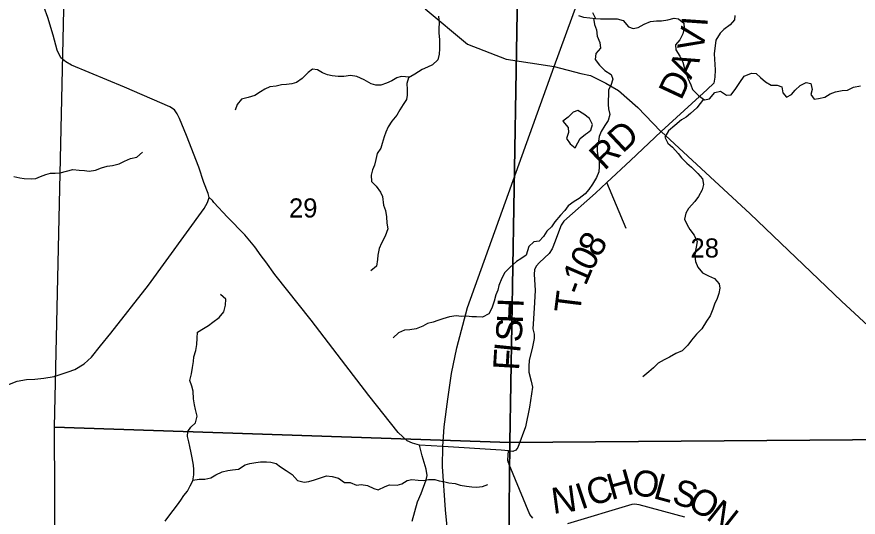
# Model space of a CAD drawing. Extents: x 2043100 to 2470832, y 443715 to 810583.
# Drawn here: x 2231654 to 2241363, y 675442 to 681219 of the extents above; entities that cross this region are included whole.
import ezdxf

# ---------------------------------------------------------------- set-up
doc = ezdxf.new("R2010")
doc.units = 0
for name, color, linetype in [('GM_X_County_Road', 7, 'Continuous'), ('GM_X_County_Road_Text', 7, 'Continuous'), ('GM_X_Interstate_Route', 7, 'Continuous'), ('GM_X_Minor_Lake', 7, 'Continuous'), ('GM_X_Minor_River', 7, 'Continuous'), ('GM_X_Section', 7, 'Continuous'), ('GM_X_Section_Text', 7, 'Continuous'), ('GM_X_State_Route', 7, 'Continuous'), ('GM_X_Township_Road', 7, 'Continuous'), ('GM_X_Township_Road_Text', 7, 'Continuous')]:
    doc.layers.add(name, color=color, linetype=linetype)

msp = doc.modelspace()

# ---------------------------------------------------------------- linework, layer by layer
at = {"layer": 'GM_X_County_Road'}
for points in [[(2237334.3, 676051.8), (2237334, 676052.3), (2237323.5, 676076.8), (2237319.3, 676102.8), (2237326.5, 676209), (2237242.5, 676216.3), (2236570.6, 676258.3), (2236302.6, 676275), (2236218.4, 676296.4), (2236158.3, 676323.9), (2236055.7, 676419.3), (2235716.8, 676847.1), (2235400.1, 677257.2), (2235049, 677717), (2234633.5, 678244.4), (2234526.5, 678389.7), (2234472.1, 678461.4), (2234399.4, 678562.9), (2234286.5, 678700.2), (2234085.1, 678906.9), (2233928, 679075.8), (2233911.9, 679097.7), (2233875.6, 679133.5), (2233863.3, 679179.4), (2233812.4, 679307.2), (2233755.2, 679485), (2233612.7, 679848.3), (2233533.4, 680045.9), (2233505, 680099.7), (2233472.7, 680145.5), (2233420.5, 680181.2), (2232895.2, 680405.3), (2232285.7, 680660.7), (2232219.4, 680698.3), (2232161.1, 680745.9), (2232118.5, 680835.6), (2232075.3, 681007.5), (2232013.9, 681213.3), (2231928.4, 681444.9)], [(2239938, 681236.2), (2239937.3, 681186.3), (2239884.4, 681125.3), (2239811.3, 681073.9), (2239770.1, 681029.1), (2239721.4, 680950.1), (2239702.1, 680793.5), (2239713.4, 680605.5), (2239708.8, 680521.3), (2239696, 680453), (2239621.3, 680379.5), (2239090.5, 679894.1)], [(2236214.8, 675397.2), (2236277.2, 675620), (2236318.5, 675716.4), (2236379.3, 675873.1), (2236389, 675923.3), (2236378.5, 675995.3), (2236333.4, 676151.1), (2236302.6, 676275)], [(2237607.4, 675430.2), (2237575.6, 675474), (2237334.3, 676051.8)], [(2239361, 675440), (2238836.2, 675586), (2238782.2, 675593.6), (2238750.2, 675589.4), (2238008.2, 675363.3)]]:
    msp.add_lwpolyline(points, dxfattribs=at)
at = {"layer": 'GM_X_Interstate_Route'}
for points in [[(2237853.4, 680646.6), (2237853.4, 680646.6), (2239210.5, 684354.4), (2239740.6, 685849.5), (2239807, 686036.8), (2239900.8, 686308.4), (2239978.1, 686615.9), (2240049.8, 687033.4), (2240096, 687420.4), (2240111.2, 688007.2), (2240143.4, 688932.6), (2240159.4, 689467.4), (2240205, 690022.6), (2240236.1, 690485.5), (2240298.1, 690880.8), (2240441.3, 691587.6), (2240552.3, 692108)], [(2236776, 673758.8), (2236599.3, 675527.4), (2236568.2, 676028.8), (2236570.6, 676258.3), (2236586.9, 676485.5), (2236626.7, 676806.3), (2236668.8, 677102.2), (2236731.8, 677397.3), (2236853, 677861.2), (2237853.4, 680646.6)]]:
    msp.add_lwpolyline(points, dxfattribs=at)
at = {"layer": 'GM_X_Minor_Lake'}
for points in [[(2238239, 679881.7), (2238277.6, 679910.6), (2238297.4, 679976.7), (2238261.2, 680044.6), (2238197.1, 680096.4), (2238127, 680138.2), (2238073.1, 680120), (2238017.2, 680061.8), (2237955.4, 680013.5)], [(2237955.4, 680013.5), (2238017.6, 679939.7), (2238021.8, 679883.7), (2237996, 679813.5), (2238038.2, 679751.6), (2238096.3, 679707.8), (2238128.1, 679764), (2238155.9, 679816.1), (2238215.8, 679864.3), (2238239, 679881.7)]]:
    msp.add_lwpolyline(points, dxfattribs=at)
at = {"layer": 'GM_X_Minor_River'}
for points in [[(2238297.6, 681269.6), (2238331.8, 681199.7)], [(2236518.4, 681225.4), (2236526.7, 681147.4), (2236522.8, 681087.4), (2236525, 681029.3), (2236533.2, 680959.3), (2236533.4, 680899.3), (2236531.5, 680849.2), (2236529.7, 680787.2), (2236511.9, 680723.1), (2236450.1, 680664.8), (2236392.2, 680636.6), (2236330.3, 680610.4), (2236248.5, 680558), (2236174.7, 680513.8), (2236154.9, 680447.6), (2236157.1, 680379.6), (2236159.3, 680315.5), (2236151.4, 680265.5), (2236111.6, 680207.3), (2236073.8, 680145.1), (2236040, 680085), (2235980.2, 680014.7), (2235938.4, 679950.5), (2235912.6, 679886.4), (2235894.8, 679834.3), (2235869, 679756.1), (2235855.2, 679704), (2235813.4, 679641.9), (2235795.6, 679571.7), (2235779.8, 679505.6), (2235760, 679453.5), (2235742.2, 679391.4), (2235748.4, 679319.4), (2235800.5, 679265.5), (2235850.7, 679195.7), (2235872.8, 679143.7), (2235885.1, 679043.7), (2235909.3, 678981.7), (2235921.5, 678911.7), (2235925.7, 678835.7), (2235933.9, 678771.7), (2235904.2, 678687.5), (2235862.4, 678607.3), (2235834.6, 678545.1), (2235818.9, 678469), (2235815, 678417), (2235803.2, 678340.9), (2235739.4, 678286.6)], [(2238307.8, 681202.5), (2238320, 681129.6), (2238342.1, 681069.6), (2238350.4, 680995.6), (2238382.6, 680921.7), (2238388.8, 680855.6), (2238337, 680795.4), (2238329.1, 680727.3), (2238379.3, 680659.5), (2238441.5, 680599.6), (2238513.6, 680553.8), (2238531.7, 680497.9), (2238508, 680427.7), (2238482.1, 680375.6), (2238480.3, 680315.6), (2238478.5, 680257.5), (2238476.6, 680205.5), (2238482.8, 680155.5), (2238499, 680091.5), (2238477.2, 680021.3), (2238441.4, 679965.2), (2238397.6, 679897), (2238375.8, 679836.9), (2238367.9, 679784.8), (2238352.1, 679718.7), (2238350.3, 679666.7), (2238360.4, 679614.7), (2238372.6, 679556.7), (2238374.8, 679488.6), (2238369, 679430.5), (2238345.2, 679362.4), (2238297.4, 679286.2), (2238255.6, 679226), (2238211.8, 679175.8), (2238144, 679121.5), (2238084.1, 679085.3), (2238018.3, 679035.1), (2237976.4, 678984.9), (2237926.6, 678930.7), (2237860.9, 678852.4), (2237825.1, 678796.2), (2237769.2, 678744), (2237733.4, 678681.8), (2237681.6, 678629.6), (2237619.7, 678619.4), (2237563.8, 678569.2), (2237546, 678519), (2237530.2, 678467), (2237470.3, 678426.7), (2237418.4, 678392.5), (2237342.7, 678324.2), (2237286.8, 678266), (2237251.1, 678199.8), (2237217.3, 678117.6), (2237203.5, 678061.5), (2237183.6, 678009.4), (2237163.9, 677935.3), (2237136.1, 677855.2), (2237100.3, 677791), (2237028.5, 677750.7), (2236958.5, 677754.5), (2236906.5, 677754.3), (2236842.5, 677764.1), (2236786.6, 677759.9), (2236722.6, 677765.7), (2236646.6, 677755.4), (2236568.7, 677731.1), (2236510.8, 677712.9), (2236458.9, 677694.7), (2236395, 677676.4), (2236339.1, 677648.2), (2236261.2, 677617.9), (2236191.3, 677605.7), (2236127.3, 677601.5), (2236057.4, 677571.2), (2235995.6, 677512.9)], [(2238135.7, 681233), (2238191.8, 681217.2), (2238265.8, 681207.5), (2238331.8, 681199.7)], [(2238331.8, 681199.7), (2238389.7, 681195.9), (2238527.7, 681196.3), (2238581.7, 681194.5), (2238651.7, 681176.8), (2238711.9, 681104.9), (2238767.9, 681085.1), (2238823.9, 681097.3), (2238891.7, 681133.5), (2238965.6, 681165.8), (2239035.5, 681172.1), (2239093.5, 681172.3), (2239165.5, 681184.5), (2239239.4, 681202.8), (2239291.4, 681197), (2239351.5, 681147.1), (2239355.7, 681089.1), (2239337.9, 681023), (2239304.1, 680954.8)], [(2239304.1, 680954.8), (2239254.3, 680894.6), (2239258.5, 680838.6), (2239304.6, 680764.7), (2239338.8, 680694.8), (2239355, 680638.8), (2239375.2, 680576.8), (2239397.4, 680512.8), (2239431.6, 680432.9), (2239449.7, 680380.9), (2239521.9, 680309.1), (2239588, 680261.3), (2239648, 680271.5), (2239707.7, 680343.8), (2239775.7, 680360), (2239841.8, 680314.2), (2239897.7, 680320.4), (2239951.5, 680392.7), (2239999.3, 680462.9), (2240049, 680535.1), (2240132.9, 680567.4), (2240184.9, 680565.6), (2240237, 680519.7), (2240293.1, 680467.9), (2240359.2, 680432.1), (2240429.2, 680430.3), (2240481.2, 680412.5), (2240493.4, 680342.5), (2240535.5, 680290.6), (2240593.4, 680322.8), (2240635.3, 680373), (2240695.1, 680427.2), (2240761, 680461.5), (2240815, 680449.7), (2240831.2, 680379.7), (2240817.3, 680321.6), (2240853.5, 680269.7), (2240905.4, 680277.8), (2240977.4, 680290.1), (2241039.2, 680328.3), (2241103.1, 680354.6), (2241179.1, 680368.8), (2241239, 680373), (2241308.9, 680405.3), (2241390.8, 680421.6)], [(2236190.2, 680523.1), (2236090.7, 680529.5), (2236038.7, 680513.3), (2235980.8, 680479), (2235921, 680452.8), (2235853.1, 680430.6), (2235797.1, 680428.4), (2235743, 680446.2), (2235662.9, 680491.9), (2235576.9, 680531.7), (2235504.9, 680541.4), (2235426.9, 680529.2), (2235361, 680530.9), (2235293, 680536.7), (2235241, 680548.5), (2235182.9, 680572.3), (2235122.8, 680606.1), (2235066.8, 680613.9), (2235015, 680575.7), (2234947.2, 680505.4), (2234881.4, 680461.2), (2234829.4, 680447), (2234765.5, 680438.8), (2234707.5, 680434.5), (2234645.6, 680418.3), (2234575.6, 680412.1), (2234517.7, 680385.8), (2234465.9, 680351.7), (2234402, 680309.4), (2234324.1, 680289.1), (2234248.2, 680268.8), (2234196.4, 680208.6), (2234174.6, 680142.5)], [(2239579, 680267.8), (2239502.3, 680167), (2239428.5, 680102.7), (2239376.7, 680060.5), (2239322.8, 680030.2), (2239247, 679963.9), (2239175.2, 679901.7), (2239133.5, 679831.5), (2239167.7, 679759.5), (2239221.8, 679715.7), (2239284, 679641.8), (2239326.1, 679589.9), (2239386.3, 679530.1), (2239440.4, 679484.3), (2239512.6, 679410.5), (2239566.7, 679348.6), (2239578.9, 679284.6), (2239561.1, 679222.5), (2239519.3, 679144.3), (2239479.5, 679088.1), (2239403.8, 679007.8), (2239376, 678953.7), (2239358.2, 678881.5), (2239388.4, 678817.6), (2239420.5, 678763.7), (2239470.7, 678699.8), (2239504.9, 678625.9), (2239495.1, 678557.8), (2239483.2, 678505.7), (2239479.4, 678451.7), (2239485.6, 678395.7), (2239513.7, 678329.7), (2239565.9, 678261.8), (2239634, 678228), (2239704.1, 678196.2), (2239760.2, 678136.4), (2239766.4, 678086.4), (2239756.5, 678024.3), (2239736.7, 677968.2), (2239704.9, 677900), (2239685.1, 677843.9), (2239655.4, 677765.8), (2239613.6, 677703.6), (2239557.8, 677617.3), (2239496.1, 677553.1), (2239438.3, 677486.8), (2239396.5, 677428.7), (2239332.7, 677362.4), (2239260.8, 677330.1), (2239185, 677287.8), (2239125.1, 677257.6), (2239055.2, 677221.3), (2238999.4, 677167.1), (2238945.6, 677118.9), (2238879.8, 677060.6)], [(2231820, 679349.4), (2231872, 679351.6), (2231925.9, 679373.8), (2231987.8, 679400.1), (2232041.7, 679412.3), (2232097.7, 679414.5), (2232155.7, 679416.7), (2232299.5, 679457.2), (2232375.5, 679447.5), (2232435.4, 679445.7), (2232487.4, 679437.9), (2232563.4, 679450.2), (2232633.3, 679476.5), (2232697.2, 679494.7), (2232757.1, 679502.9), (2232835, 679523.2), (2232894.9, 679553.5), (2232966.8, 679583.7), (2233038.7, 679600), (2233104.5, 679658.3)], [(2231618, 679374.8), (2231690, 679361), (2231740, 679351.2), (2231820, 679349.4)], [(2233735.3, 676606.3), (2233717, 676686.3), (2233702.9, 676738.3), (2233694.7, 676808.3), (2233688.4, 676898.3), (2233672.3, 676954.3), (2233650.1, 677020.3), (2233669.9, 677096.4), (2233679.6, 677168.5), (2233691.4, 677240.6), (2233697.3, 677294.7), (2233719, 677366.8), (2233730.8, 677436.9), (2233736.6, 677508.9), (2233738.4, 677579), (2233810.2, 677619.3), (2233866.1, 677655.5), (2233918, 677693.7), (2233989.8, 677746), (2234041.6, 677814.3), (2234063.3, 677888.4), (2234065.1, 677960.5), (2234003, 678014.3)], [(2233365, 675396), (2233406.8, 675452.2), (2233456.6, 675518.4), (2233508.4, 675582.7), (2233548.2, 675636.9), (2233582.1, 675691), (2233623.9, 675741.2), (2233653.7, 675803.4), (2233685.5, 675859.5), (2233697.3, 675931.6), (2233697.1, 675991.7), (2233693, 676043.7), (2233678.7, 676127.7), (2233664.5, 676185.7), (2233650.3, 676257.7), (2233640.2, 676311.7), (2233622, 676371.7), (2233625.8, 676429.8), (2233661.7, 676479.9), (2233715.5, 676532.1), (2233735.3, 676606.3)], [(2233687.1, 675868.9), (2233757.4, 675881.8), (2233823.4, 675882), (2233891.3, 675896.3), (2233951.2, 675932.5), (2234023.1, 675964.8), (2234091, 675981.1), (2234142.9, 675987.2), (2234212.9, 675995.5), (2234288.7, 676047.8), (2234344.6, 676062), (2234410.6, 676074.3), (2234466.5, 676082.5), (2234534.5, 676080.7), (2234586.5, 676076.9), (2234646.5, 676063.1), (2234696.6, 676023.2), (2234762.7, 675981.4), (2234830.8, 675935.7), (2234893, 675865.8), (2234971, 675844.1), (2235024.9, 675854.3), (2235088.9, 675872.5), (2235158.8, 675894.8), (2235226.7, 675919), (2235294.7, 675911.3), (2235364.7, 675893.5), (2235436.8, 675841.7), (2235502.8, 675843.9), (2235572.8, 675812.2), (2235626.8, 675818.4), (2235702.8, 675806.6), (2235774.9, 675772.9), (2235824.9, 675757), (2235904.7, 675795.3), (2235956.7, 675815.5), (2236044.6, 675809.8), (2236098.6, 675828), (2236158.4, 675866.3), (2236212.4, 675878.5), (2236284.4, 675868.7), (2236350.3, 675866.9), (2236406.3, 675875.1), (2236476.3, 675875.4), (2236526.3, 675861.6), (2236578.3, 675853.7), (2236640.3, 675837.9), (2236712.3, 675830.2), (2236770.3, 675812.4), (2236842.3, 675800.6), (2236904.3, 675790.8), (2236958.3, 675787), (2237028.3, 675795.3), (2237090.2, 675817.5)]]:
    msp.add_lwpolyline(points, dxfattribs=at)
at = {"layer": 'GM_X_Section'}
for points in [[(2232209.4, 681824.4), (2237434.5, 681728.7), (2237342.8, 676305.5), (2232088.9, 676483)], [(2237434.5, 681728.7), (2242879.6, 681645.2), (2242780.6, 676346), (2237342.8, 676305.5)], [(2237342.8, 676305.5), (2237290.7, 670914.8), (2232335.3, 671053.3), (2232115.2, 671055.1), (2232088.9, 676483)], [(2242780.6, 676346), (2242814.2, 670794.1), (2237638.9, 670912.4), (2237290.7, 670914.8), (2237342.8, 676305.5)]]:
    msp.add_lwpolyline(points, close=True, dxfattribs=at)
at = {"layer": 'GM_X_State_Route'}
msp.add_lwpolyline([(2236365.7, 681310.2), (2236856.7, 680902.5), (2237299.5, 680732.2), (2237853.4, 680646.6), (2238162.3, 680565.5), (2238275.4, 680542.5), (2238452.2, 680452.6), (2238596.6, 680369.6), (2238819.7, 680174.2), (2239083.2, 679900.9), (2239090.5, 679894.1), (2240118.5, 678943.7), (2241172.1, 677936.4), (2242239.7, 676947.3)], dxfattribs=at)
at = {"layer": 'GM_X_Township_Road'}
for points in [[(2239090.5, 679894.1), (2238735.6, 679560.5), (2238464, 679307.3), (2238330.1, 679184.7), (2237967.8, 678861.7), (2237934.6, 678815.1), (2237915.5, 678762.6), (2237867.8, 678627.6), (2237833.3, 678540.9), (2237796.2, 678488.1), (2237686.1, 678382), (2237648.8, 678341.3), (2237629.5, 678298.9), (2237624.4, 678248.7), (2237637.6, 678060.7), (2237625.2, 677856.2), (2237612.3, 677675.7), (2237609.3, 677615.5), (2237624.4, 677553.7), (2237625.2, 677505.7), (2237604.9, 677409.2), (2237567.6, 677250.3), (2237560.8, 677184.1), (2237562, 677116), (2237589.8, 677012.4), (2237605, 676942.5), (2237570.9, 676713.6), (2237524.8, 676486.5), (2237437, 676244.5), (2237413.5, 676216.1), (2237379.8, 676201.4), (2237326.5, 676209)], [(2238687.1, 678774.5), (2238464, 679307.3)], [(2231530, 676964.1), (2231657.6, 677013.1), (2231767.4, 677030), (2231863.3, 677036.8), (2231965.2, 677047.6), (2232087, 677066.6), (2232248.6, 677120), (2232322.3, 677148.6), (2232429.8, 677213.5), (2232515.2, 677288.3), (2232618.3, 677421.3), (2232737.2, 677568.4), (2233175.1, 678120.6), (2233814.5, 679006.8), (2233856, 679077.2), (2233875.6, 679133.5)]]:
    msp.add_lwpolyline(points, dxfattribs=at)

# ---------------------------------------------------------------- texts
at = {"layer": 'GM_X_County_Road_Text'}
for s, rotation, p in [('I', 86.05638, (2239621.5, 681100.7)), ('V', 79.23619, (2239567.1, 680802.7)), ('A', 65.31276, (2239432.7, 680487.2)), ('D', 64.98112, (2239320.2, 680246.2)), ('H', 15.76726, (2238514.4, 675638)), ('O', 350.13045, (2238733.3, 675707.9)), ('L', 344.52613, (2238985.8, 675664.3)), ('I', 18.5685, (2238165.8, 675527.5)), ('C', 17.09441, (2238280.6, 675566.1)), ('S', 343.82095, (2239201.1, 675604.7)), ('N', 7.63966, (2237843.3, 675478.2)), ('O', 329.93839, (2239377.9, 675555.9)), ('N', 321.8215, (2239597.1, 675429.9))]:
    msp.add_text(s, height=300, rotation=rotation, dxfattribs=at).set_placement(p)
at = {"layer": 'GM_X_Section_Text'}
for s, p in [('29', (2234795, 678901.9)), ('28', (2239428.2, 678439.9))]:
    msp.add_text(s, height=220.83, rotation=0.00001, dxfattribs=at).set_placement(p)
at = {"layer": 'GM_X_Township_Road_Text'}
for s, rotation, p in [('RD', 43.24261, (2238434.7, 679436.3)), ('8', 60.3358, (2238372.4, 678429.1)), ('0', 62.37597, (2238288.1, 678267.9)), ('1', 66.8301, (2238218, 678103.6)), ('T', 82.96268, (2238153.1, 677787)), ('-', 69.43938, (2238176.1, 677991.5)), ('H', 87.59242, (2237493.2, 677673.2)), ('S', 84.6775, (2237473.3, 677455.1)), ('I', 84.13561, (2237460.4, 677329.4)), ('F', 86.47226, (2237448.2, 677130.6))]:
    msp.add_text(s, height=300, rotation=rotation, dxfattribs=at).set_placement(p)

doc.saveas('drawing.dxf')
